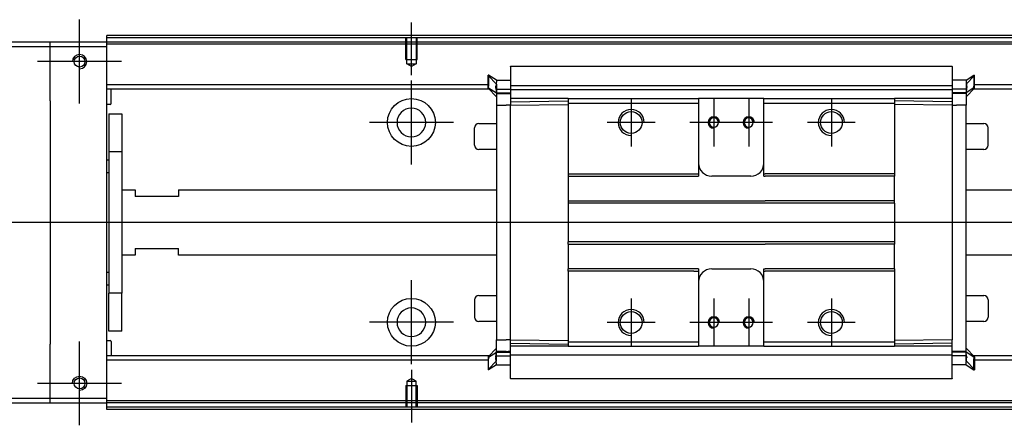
# Model space of a CAD drawing. Header units: millimetres. Extents: x -1108 to 3135, y -1596 to 860.
# Tile 325 of 649: x -885 to -659, y 231 to 324. Entities that reach past the tile are written whole.
import ezdxf
from ezdxf.lldxf.tags import DXFTag

# ---------------------------------------------------------------- set-up
doc = ezdxf.new("R2010")
doc.units = ezdxf.units.MM
doc.layers.get('0').update_dxf_attribs({"linetype": 'CONTINUOUS'})
tags = doc.linetypes.add('DASHED', pattern=[25.72, 12.86, -12.86]).pattern_tags.tags
tags[6:7] = [DXFTag(74, 4), DXFTag(75, 0), DXFTag(340, '0'), DXFTag(46, 0.0), DXFTag(50, 0.0), DXFTag(44, 0.0), DXFTag(45, 0.0)]
tags[4:5] = [DXFTag(74, 4), DXFTag(75, 0), DXFTag(340, '0'), DXFTag(46, 0.0), DXFTag(50, 0.0), DXFTag(44, 0.0), DXFTag(45, 0.0)]

msp = doc.modelspace()

# ---------------------------------------------------------------- linework, layer by layer
at = {"ltscale": 0.2}
for p, q in [((-871.49, 305.02), (-871.49, 324.32)), ((-795.24, 311.52), (-795.24, 323.67)), ((-861.84, 314.67), (-881.14, 314.67)), ((-795.24, 291.02), (-795.24, 310.32)), ((-744.74, 306.17), (-744.74, 295.17)), ((-725.74, 306.17), (-725.74, 295.17)), ((-717.74, 306.17), (-717.74, 295.17)), ((-698.74, 306.17), (-698.74, 295.17)), ((-785.59, 300.67), (-804.89, 300.67)), ((-739.24, 300.67), (-750.24, 300.67)), ((-720.24, 300.67), (-731.24, 300.67)), ((-712.24, 300.67), (-723.24, 300.67)), ((-693.24, 300.67), (-704.24, 300.67)), ((-795.24, 245.07), (-795.24, 264.37)), ((-744.74, 260.17), (-744.74, 249.17)), ((-725.74, 260.17), (-725.74, 249.17)), ((-717.74, 260.17), (-717.74, 249.17)), ((-698.74, 260.17), (-698.74, 249.17)), ((-785.59, 254.72), (-804.89, 254.72)), ((-739.24, 254.67), (-750.24, 254.67)), ((-720.24, 254.67), (-731.24, 254.67)), ((-712.24, 254.67), (-723.24, 254.67)), ((-693.24, 254.67), (-704.24, 254.67)), ((-871.49, 231.02), (-871.49, 250.32)), ((-795.24, 243.81), (-795.24, 231.67)), ((-861.84, 240.67), (-881.14, 240.67))]:
    msp.add_line(p, q, dxfattribs=at)
at = {"linetype": 'Continuous'}
for p, q in [((-878.24, 319.17), (-952.24, 319.17)), ((-878.24, 318.17), (-878.24, 319.17)), ((-865.24, 319.17), (-878.24, 319.17)), ((-865.24, 320.17), (-865.24, 320.67)), ((-594.37, 320.17), (-865.24, 320.17)), ((-865.24, 319.17), (-865.24, 320.17)), ((-865.24, 318.17), (-865.24, 319.17)), ((-594.61, 319.17), (-865.24, 319.17)), ((-952.24, 318.17), (-878.24, 318.17)), ((-878.24, 318.17), (-865.24, 318.17)), ((-878.24, 305.67), (-878.24, 318.17)), ((-865.24, 237.17), (-865.24, 318.17)), ((-772.49, 313.63), (-670.99, 313.63)), ((-772.49, 313.58), (-772.49, 308.27)), ((-670.99, 313.58), (-670.99, 308.27)), ((-777.49, 311.54), (-777.59, 311.54)), ((-777.59, 309), (-777.59, 311.54)), ((-777.59, 311.44), (-775.69, 309.46)), ((-775.69, 310.39), (-777.49, 311.54)), ((-777.49, 311.54), (-777.49, 309)), ((-775.69, 310.39), (-772.49, 310.39)), ((-667.79, 310.39), (-670.99, 310.39)), ((-667.79, 310.39), (-665.99, 311.54)), ((-665.89, 311.44), (-667.79, 309.46)), ((-665.99, 311.54), (-665.89, 311.54)), ((-665.99, 311.54), (-665.99, 309)), ((-665.89, 309), (-665.89, 311.54)), ((-777.59, 309.35), (-865.24, 309.35)), ((-777.39, 308.35), (-865.24, 308.35)), ((-864.24, 305.02), (-864.24, 308.35)), ((-777.59, 308.65), (-777.59, 309)), ((-777.59, 308.65), (-777.49, 308.65)), ((-777.59, 308.55), (-777.59, 308.65)), ((-775.69, 306.57), (-777.59, 308.55)), ((-777.49, 308.65), (-777.49, 309)), ((-777.49, 308.65), (-775.69, 307.5)), ((-775.82, 308.35), (-772.5, 308.35)), ((-775.69, 308.4), (-775.69, 307.35)), ((-772.49, 309.2), (-670.99, 309.2)), ((-772.49, 308.15), (-772.49, 308.27)), ((-772.49, 308.15), (-772.49, 306.15)), ((-670.99, 308.15), (-772.49, 308.15)), ((-670.98, 309.35), (-670.99, 309.35)), ((-670.99, 308.15), (-670.99, 308.27)), ((-670.99, 308.15), (-670.99, 308.27)), ((-670.99, 308.15), (-670.99, 306.15)), ((-667.67, 308.35), (-670.98, 308.35)), ((-665.99, 308.65), (-667.79, 307.5)), ((-667.79, 306.57), (-665.89, 308.55)), ((-667.79, 308.4), (-667.79, 307.35)), ((-597.21, 308.35), (-666.08, 308.35)), ((-665.99, 308.65), (-665.99, 309)), ((-665.89, 308.65), (-665.99, 308.65)), ((-596.97, 309.35), (-665.89, 309.35)), ((-665.89, 308.65), (-665.89, 309)), ((-665.89, 308.55), (-665.89, 308.65)), ((-878.24, 305.67), (-878.24, 249.67)), ((-775.69, 307.5), (-772.49, 307.5)), ((-775.69, 307.35), (-775.69, 304.65)), ((-759.24, 306.15), (-772.49, 306.15)), ((-772.49, 306.15), (-772.49, 305.42)), ((-772.49, 305.42), (-759.24, 305.65)), ((-759.24, 306.15), (-759.24, 305.15)), ((-729.49, 306.15), (-729.24, 306.15)), ((-729.24, 306.15), (-729.24, 305.15)), ((-714.24, 306.15), (-729.24, 306.15)), ((-714.24, 306.15), (-684.24, 306.15)), ((-714.24, 305.15), (-714.24, 306.15)), ((-684.24, 306.15), (-684.24, 305.15)), ((-670.99, 306.15), (-684.24, 306.15)), ((-670.99, 305.42), (-684.24, 305.65)), ((-667.79, 307.5), (-670.99, 307.5)), ((-670.99, 306.15), (-670.99, 305.42)), ((-667.79, 307.35), (-667.79, 304.65)), ((-864.44, 304.82), (-865.24, 304.82)), ((-775.69, 304.65), (-773.49, 304.65)), ((-775.69, 304.65), (-775.69, 250.69)), ((-772.49, 304.65), (-773.49, 304.65)), ((-772.49, 305.42), (-772.49, 304.69)), ((-772.49, 304.69), (-759.24, 304.78)), ((-772.49, 250.65), (-772.49, 304.69)), ((-759.24, 305.15), (-759.24, 288.87)), ((-729.49, 305.15), (-729.24, 305.15)), ((-729.24, 305.15), (-729.24, 288.87)), ((-714.24, 305.15), (-684.24, 305.15)), ((-714.24, 288.87), (-714.24, 305.15)), ((-684.24, 305.15), (-684.24, 288.87)), ((-670.99, 304.69), (-684.24, 304.78)), ((-670.99, 305.42), (-670.99, 304.69)), ((-670.99, 304.69), (-670.99, 250.65)), ((-670.99, 304.65), (-669.99, 304.65)), ((-667.79, 304.65), (-669.99, 304.65)), ((-667.79, 247.84), (-667.79, 304.65)), ((-864.74, 302.67), (-861.74, 302.67)), ((-864.74, 302.67), (-864.74, 293.91)), ((-861.74, 302.67), (-861.74, 293.91)), ((-780.74, 295.44), (-780.74, 299.44)), ((-780.74, 299.44), (-780.74, 299.44)), ((-779.74, 300.44), (-775.69, 300.44)), ((-667.79, 300.44), (-663.74, 300.44)), ((-662.74, 295.44), (-662.74, 299.44)), ((-775.69, 294.44), (-779.74, 294.44)), ((-663.74, 294.44), (-667.79, 294.44)), ((-865.24, 292.07), (-864.74, 292.07)), ((-861.74, 293.91), (-864.74, 293.91)), ((-864.74, 293.91), (-864.74, 261.42)), ((-861.74, 293.91), (-861.74, 261.42)), ((-864.74, 289.07), (-865.24, 289.07)), ((-759.24, 288.87), (-730.35, 288.87)), ((-759.24, 288.87), (-759.24, 288.32)), ((-759.24, 288.32), (-729.24, 288.32)), ((-759.24, 288.32), (-759.24, 282.67)), ((-729.24, 288.87), (-729.24, 288.32)), ((-717.24, 288.32), (-726.24, 288.32)), ((-714.24, 288.32), (-714.24, 288.87)), ((-714.24, 288.32), (-713.99, 288.32)), ((-697.99, 288.32), (-713.99, 288.32)), ((-684.24, 288.32), (-697.99, 288.32)), ((-684.24, 288.87), (-684.24, 288.32)), ((-684.24, 282.67), (-684.24, 288.32)), ((-861.74, 285.17), (-858.74, 285.17)), ((-858.74, 285.17), (-858.74, 283.67)), ((-848.74, 285.17), (-775.69, 285.17)), ((-848.74, 285.17), (-848.74, 283.67)), ((-667.79, 285.17), (-602.8, 285.17)), ((-848.74, 283.67), (-858.74, 283.67)), ((-759.24, 282.67), (-713.99, 282.67)), ((-759.24, 282.67), (-759.24, 282.12)), ((-684.24, 282.12), (-759.24, 282.12)), ((-759.24, 282.12), (-759.24, 273.22)), ((-697.99, 282.67), (-713.99, 282.67)), ((-684.24, 282.67), (-697.99, 282.67)), ((-684.24, 282.12), (-684.24, 282.67)), ((-684.24, 282.12), (-684.24, 273.22)), ((-858.74, 271.67), (-848.74, 271.67)), ((-858.74, 271.67), (-858.74, 270.17)), ((-848.74, 270.17), (-848.74, 271.67)), ((-684.24, 273.22), (-759.24, 273.22)), ((-759.24, 272.67), (-759.24, 273.22)), ((-759.24, 272.67), (-713.99, 272.67)), ((-759.24, 272.67), (-759.24, 267.02)), ((-697.99, 272.67), (-713.99, 272.67)), ((-684.24, 272.67), (-697.99, 272.67)), ((-684.24, 273.22), (-684.24, 272.67)), ((-684.24, 267.02), (-684.24, 272.67)), ((-858.74, 270.17), (-861.74, 270.17)), ((-775.69, 270.17), (-848.74, 270.17)), ((-606.41, 270.17), (-667.79, 270.17)), ((-729.24, 267.02), (-759.24, 267.02)), ((-759.24, 266.47), (-759.24, 267.02)), ((-729.24, 267.02), (-729.24, 266.47)), ((-726.24, 267.02), (-717.24, 267.02)), ((-714.24, 266.47), (-714.24, 267.02)), ((-697.99, 267.02), (-713.99, 267.02)), ((-684.24, 267.02), (-697.99, 267.02)), ((-684.24, 267.02), (-684.24, 266.47)), ((-865.24, 266.26), (-864.74, 266.26)), ((-730.35, 266.47), (-759.24, 266.47)), ((-759.24, 266.47), (-759.24, 250.19)), ((-729.24, 266.47), (-729.24, 250.19)), ((-714.24, 250.19), (-714.24, 266.47)), ((-684.24, 266.47), (-684.24, 250.19)), ((-864.74, 263.26), (-865.24, 263.26)), ((-861.74, 261.42), (-864.74, 261.42)), ((-864.74, 252.67), (-864.74, 261.42)), ((-861.74, 252.67), (-861.74, 261.42)), ((-779.74, 260.89), (-775.69, 260.89)), ((-667.79, 260.89), (-663.74, 260.89)), ((-780.74, 259.89), (-780.74, 255.89)), ((-662.74, 259.89), (-662.74, 255.89)), ((-662.74, 255.89), (-662.74, 255.89)), ((-775.69, 254.89), (-779.74, 254.89)), ((-663.74, 254.89), (-667.79, 254.89)), ((-861.74, 252.67), (-864.74, 252.67)), ((-878.24, 237.17), (-878.24, 249.67)), ((-865.24, 250.51), (-864.44, 250.51)), ((-864.24, 250.31), (-864.24, 246.99)), ((-775.69, 247.99), (-775.69, 250.69)), ((-775.69, 250.69), (-773.49, 250.69)), ((-772.49, 250.69), (-773.49, 250.69)), ((-772.49, 249.92), (-772.49, 250.65)), ((-772.49, 250.65), (-759.24, 250.55)), ((-772.49, 249.92), (-759.24, 249.69)), ((-772.49, 249.19), (-772.49, 249.92)), ((-772.49, 247.19), (-772.49, 249.19)), ((-759.28, 249.19), (-772.49, 249.19)), ((-759.24, 250.19), (-759.24, 249.19)), ((-729.49, 250.19), (-729.24, 250.19)), ((-729.49, 249.19), (-729.24, 249.19)), ((-729.24, 250.19), (-729.24, 249.19)), ((-714.24, 249.19), (-729.24, 249.19)), ((-714.24, 250.19), (-684.24, 250.19)), ((-714.24, 249.19), (-714.24, 250.19)), ((-714.24, 249.19), (-684.24, 249.19)), ((-670.99, 250.65), (-684.24, 250.55)), ((-684.24, 250.19), (-684.24, 249.19)), ((-670.99, 249.92), (-684.24, 249.69)), ((-670.99, 249.19), (-684.24, 249.19)), ((-670.99, 249.19), (-670.99, 250.69)), ((-670.99, 247.19), (-670.99, 249.19)), ((-777.39, 246.99), (-865.24, 246.99)), ((-775.69, 248.76), (-777.59, 246.79)), ((-777.59, 246.79), (-777.59, 246.69)), ((-777.59, 246.69), (-777.59, 246.33)), ((-777.59, 246.69), (-777.49, 246.69)), ((-777.49, 246.69), (-775.69, 247.84)), ((-777.49, 246.69), (-777.49, 246.33)), ((-775.82, 246.99), (-772.5, 246.99)), ((-775.69, 246.93), (-775.69, 247.99)), ((-775.69, 247.84), (-772.49, 247.84)), ((-670.99, 247.19), (-772.49, 247.19)), ((-772.49, 241.75), (-772.49, 247.19)), ((-772.49, 247.19), (-772.49, 247.06)), ((-667.79, 247.84), (-670.99, 247.84)), ((-670.99, 247.19), (-670.99, 247.06)), ((-670.99, 247.19), (-670.99, 247.06)), ((-670.99, 241.75), (-670.99, 247.06)), ((-667.67, 246.99), (-670.98, 246.99)), ((-667.79, 248.76), (-665.89, 246.79)), ((-667.79, 246.93), (-667.79, 247.99)), ((-665.99, 246.69), (-667.79, 247.84)), ((-612, 246.99), (-666.08, 246.99)), ((-665.99, 246.69), (-665.99, 246.33)), ((-665.89, 246.69), (-665.99, 246.69)), ((-665.89, 246.79), (-665.89, 246.69)), ((-665.89, 246.69), (-665.89, 246.33)), ((-777.59, 245.99), (-865.24, 245.99)), ((-777.59, 246.33), (-777.59, 243.79)), ((-777.59, 243.89), (-775.69, 245.87)), ((-777.49, 243.79), (-777.49, 246.33)), ((-775.69, 244.94), (-777.49, 243.79)), ((-775.69, 244.94), (-772.49, 244.94)), ((-667.79, 244.94), (-670.99, 244.94)), ((-665.89, 243.89), (-667.79, 245.87)), ((-667.79, 244.94), (-665.99, 243.79)), ((-665.99, 243.79), (-665.99, 246.33)), ((-665.89, 246.33), (-665.89, 243.79)), ((-612.24, 245.99), (-665.89, 245.99)), ((-777.49, 243.79), (-777.59, 243.79)), ((-665.99, 243.79), (-665.89, 243.79)), ((-670.99, 241.71), (-772.49, 241.71)), ((-878.24, 237.17), (-952.24, 237.17)), ((-952.24, 236.17), (-878.24, 236.17)), ((-878.24, 236.17), (-878.24, 237.17)), ((-865.24, 237.17), (-878.24, 237.17)), ((-878.24, 236.17), (-865.24, 236.17)), ((-865.24, 236.17), (-865.24, 237.17)), ((-614.6, 236.17), (-865.24, 236.17)), ((-865.24, 235.17), (-865.24, 236.17)), ((-614.85, 235.17), (-865.24, 235.17)), ((-865.24, 234.67), (-865.24, 235.17))]:
    msp.add_line(p, q, dxfattribs=at)
at = {"linetype": 'DASHED', "ltscale": 0.1}
for p, q in [((-796.54, 315.17), (-796.54, 320.17)), ((-796.32, 314.17), (-796.32, 320.17)), ((-794.17, 320.17), (-794.17, 314.17)), ((-793.94, 315.17), (-793.94, 320.17)), ((-796.54, 315.17), (-793.94, 315.17)), ((-795.24, 313.52), (-796.32, 314.17)), ((-796.32, 314.17), (-794.17, 314.17)), ((-794.17, 314.17), (-795.24, 313.52)), ((-796.54, 240.17), (-793.94, 240.17)), ((-796.54, 240.17), (-796.54, 235.17)), ((-795.24, 241.81), (-796.32, 241.16)), ((-796.32, 241.16), (-796.32, 235.17)), ((-796.32, 241.16), (-794.17, 241.16)), ((-794.17, 241.16), (-795.24, 241.81)), ((-794.17, 235.17), (-794.17, 241.16)), ((-793.94, 240.17), (-793.94, 235.17))]:
    msp.add_line(p, q, dxfattribs=at)
at = {"linetype": 'DASHED'}
for p, q in [((-525.24, 318.67), (-865.24, 318.67)), ((-772.49, 313.58), (-772.49, 313.63)), ((-670.99, 313.58), (-670.99, 313.63)), ((-773.49, 307.35), (-775.69, 307.35)), ((-772.49, 307.35), (-772.99, 307.35)), ((-772.49, 306.85), (-772.49, 306.85)), ((-670.99, 306.85), (-670.99, 306.85)), ((-759.28, 297.47), (-759.24, 297.47)), ((-773.49, 247.99), (-775.69, 247.99)), ((-772.49, 247.99), (-772.99, 247.99)), ((-772.49, 248.49), (-772.49, 248.49)), ((-670.99, 248.49), (-670.99, 248.49)), ((-670.99, 247.99), (-670.49, 247.99)), ((-772.49, 241.75), (-772.49, 241.71)), ((-670.99, 241.75), (-670.99, 241.71)), ((-614.48, 236.67), (-865.24, 236.67))]:
    msp.add_line(p, q, dxfattribs=at)
msp.add_line((-511.24, 277.62), (-953.24, 277.67))
for centre in [(-871.49, 314.67), (-871.49, 240.67)]:
    msp.add_circle(centre, 1.25)
at = {"linetype": 'Continuous'}
for centre, radius in [((-795.24, 300.67), 5.5), ((-744.74, 300.67), 2.5), ((-698.74, 300.67), 2.5), ((-795.24, 254.72), 5.5), ((-744.74, 254.67), 2.5), ((-698.74, 254.67), 2.5)]:
    msp.add_circle(centre, radius, dxfattribs=at)
at = {"linetype": 'Continuous', "extrusion": (0, 0, -1)}
for centre, radius in [((795.24, 300.67), 3.3), ((725.74, 300.67), 1.05), ((717.74, 300.67), 1.05), ((725.74, 254.67), 1.05), ((717.74, 254.67), 1.05)]:
    msp.add_circle(centre, radius, dxfattribs=at)
at = {"linetype": 'Continuous', "extrusion": (-6.12303e-17, 0, -1)}
msp.add_circle((795.24, 254.72), 3.3, dxfattribs=at)
at = {"linetype": 'Continuous'}
for centre, radius, start, end in [((-871.49, 314.67), 1.65, 270, 180), ((-864.44, 305.02), 0.2, 270, 0), ((-779.74, 299.44), 1, 90, 180), ((-663.74, 299.44), 1, 0, 90), ((-779.74, 295.44), 1, 180, 270), ((-663.74, 295.44), 1, 270, 0), ((-726.24, 291.32), 3, 180, 270), ((-717.24, 291.32), 3, 270, 360), ((-726.24, 264.02), 3, 90, 180), ((-717.24, 264.02), 3, 0, 90), ((-779.74, 259.89), 1, 90, 180), ((-663.74, 259.89), 1, 0, 90), ((-779.74, 255.89), 1, 180, 270), ((-663.74, 255.89), 1, 270, 0), ((-864.44, 250.31), 0.2, 0, 90)]:
    msp.add_arc(centre, radius, start, end, dxfattribs=at)
for centre, radius in [((-744.74, 300.67), 3), ((-698.74, 300.67), 3), ((-725.74, 300.67), 1.3), ((-717.74, 300.67), 1.3), ((-744.74, 254.67), 3), ((-725.74, 254.67), 1.3), ((-717.74, 254.67), 1.3), ((-698.74, 254.67), 3)]:
    msp.add_arc(centre, radius, 0, 270)
at = {"linetype": 'Continuous', "extrusion": (-6.12303e-17, 0, -1)}
msp.add_arc((871.49, 240.67), 1.65, 0, 270, dxfattribs=at)
at = {"linetype": 'Continuous'}
for points, degree in [([(-594.24, 320.67), (-865.24, 320.67)], 1), ([(-775.85, 308.7), (-775.84, 308.88), (-775.82, 309.05), (-775.8, 309.21)], 3), ([(-775.85, 308.56), (-775.84, 308.49), (-775.83, 308.41), (-775.82, 308.34)], 3), ([(-667.63, 308.7), (-667.65, 308.88), (-667.67, 309.05), (-667.68, 309.21)], 3), ([(-667.64, 308.56), (-667.65, 308.49), (-667.66, 308.41), (-667.67, 308.34)], 3), ([(-775.69, 307.35), (-774.69, 307.35)], 1), ([(-774.69, 307.35), (-772.49, 307.35)], 1), ([(-759.24, 306.15), (-729.49, 306.15)], 1), ([(-667.79, 307.35), (-670.99, 307.35)], 1), ([(-759.24, 305.15), (-729.49, 305.15)], 1), ([(-730.35, 288.87), (-729.35, 288.87)], 1), ([(-729.24, 288.87), (-729.35, 288.87)], 1), ([(-714.24, 288.87), (-713.99, 288.87)], 1), ([(-697.99, 288.87), (-713.99, 288.87)], 1), ([(-684.24, 288.87), (-697.99, 288.87)], 1), ([(-714.24, 267.02), (-713.99, 267.02)], 1), ([(-730.35, 266.47), (-729.35, 266.47)], 1), ([(-729.24, 266.47), (-729.35, 266.47)], 1), ([(-714.24, 266.47), (-713.99, 266.47)], 1), ([(-697.99, 266.47), (-713.99, 266.47)], 1), ([(-684.24, 266.47), (-697.99, 266.47)], 1), ([(-759.24, 250.19), (-745.49, 250.19)], 1), ([(-759.24, 249.19), (-745.49, 249.19)], 1), ([(-745.49, 250.19), (-744.49, 250.19)], 1), ([(-745.49, 249.19), (-744.49, 249.19)], 1), ([(-744.49, 250.19), (-729.49, 250.19)], 1), ([(-744.49, 249.19), (-729.49, 249.19)], 1), ([(-775.85, 246.77), (-775.84, 246.85), (-775.83, 246.92), (-775.82, 246.99)], 3), ([(-775.85, 246.63), (-775.84, 246.45), (-775.82, 246.28), (-775.8, 246.12)], 3), ([(-775.69, 247.99), (-774.69, 247.99)], 1), ([(-774.69, 247.99), (-772.49, 247.99)], 1), ([(-667.79, 247.99), (-670.99, 247.99)], 1), ([(-667.64, 246.77), (-667.65, 246.85), (-667.66, 246.92), (-667.67, 246.99)], 3), ([(-614.97, 234.67), (-865.24, 234.67)], 1)]:
    msp.add_open_spline(points, degree=degree, dxfattribs=at)
for points, knots in [([(-775.69, 310.39), (-775.68, 310.37), (-775.69, 310.3), (-775.71, 310.08), (-775.72, 309.92), (-775.77, 309.54), (-775.79, 309.31), (-775.83, 308.95), (-775.84, 308.82), (-775.85, 308.7)], [0, 0, 0, 0, 0.287722, 0.287722, 0.57524, 0.57524, 0.866218, 0.866218, 1, 1, 1, 1]), ([(-667.79, 310.39), (-667.8, 310.37), (-667.8, 310.3), (-667.78, 310.08), (-667.76, 309.92), (-667.72, 309.54), (-667.69, 309.31), (-667.66, 308.95), (-667.64, 308.82), (-667.63, 308.7)], [0, 0, 0, 0, 0.287722, 0.287722, 0.57524, 0.57524, 0.866218, 0.866218, 1, 1, 1, 1]), ([(-775.85, 308.56), (-775.85, 308.58), (-775.86, 308.61), (-775.86, 308.65), (-775.86, 308.68), (-775.85, 308.7)], [0, 0, 0, 0, 0.477374, 0.477374, 1, 1, 1, 1]), ([(-775.82, 308.34), (-775.8, 308.26), (-775.79, 308.18), (-775.76, 307.97), (-775.75, 307.85), (-775.72, 307.66), (-775.71, 307.59), (-775.7, 307.51), (-775.69, 307.5), (-775.69, 307.5)], [0, 0, 0, 0, 0.160093, 0.160093, 0.46629, 0.46629, 0.769268, 0.769268, 1, 1, 1, 1]), ([(-667.67, 308.34), (-667.68, 308.26), (-667.69, 308.18), (-667.73, 307.97), (-667.74, 307.85), (-667.77, 307.66), (-667.78, 307.59), (-667.79, 307.51), (-667.79, 307.5), (-667.79, 307.5)], [0, 0, 0, 0, 0.160093, 0.160093, 0.46629, 0.46629, 0.769268, 0.769268, 1, 1, 1, 1]), ([(-667.64, 308.56), (-667.63, 308.58), (-667.63, 308.61), (-667.63, 308.65), (-667.63, 308.68), (-667.63, 308.7)], [0, 0, 0, 0, 0.477374, 0.477374, 1, 1, 1, 1]), ([(-775.85, 246.77), (-775.85, 246.75), (-775.86, 246.73), (-775.86, 246.68), (-775.86, 246.66), (-775.85, 246.63)], [0, 0, 0, 0, 0.477374, 0.477374, 1, 1, 1, 1]), ([(-775.69, 244.94), (-775.68, 244.96), (-775.69, 245.03), (-775.71, 245.25), (-775.72, 245.41), (-775.77, 245.79), (-775.79, 246.02), (-775.83, 246.39), (-775.84, 246.51), (-775.85, 246.63)], [0, 0, 0, 0, 0.287722, 0.287722, 0.57524, 0.57524, 0.866218, 0.866218, 1, 1, 1, 1]), ([(-775.82, 246.99), (-775.8, 247.07), (-775.79, 247.15), (-775.76, 247.36), (-775.74, 247.48), (-775.72, 247.67), (-775.71, 247.74), (-775.7, 247.82), (-775.69, 247.84), (-775.69, 247.84)], [0, 0, 0, 0, 0.160093, 0.160093, 0.46629, 0.46629, 0.769268, 0.769268, 1, 1, 1, 1]), ([(-667.79, 244.94), (-667.8, 244.96), (-667.8, 245.03), (-667.78, 245.25), (-667.76, 245.41), (-667.72, 245.79), (-667.69, 246.02), (-667.66, 246.39), (-667.65, 246.51), (-667.63, 246.63)], [0, 0, 0, 0, 0.287722, 0.287722, 0.57524, 0.57524, 0.866218, 0.866218, 1, 1, 1, 1]), ([(-667.67, 246.99), (-667.68, 247.07), (-667.69, 247.15), (-667.73, 247.36), (-667.74, 247.48), (-667.77, 247.67), (-667.78, 247.74), (-667.79, 247.82), (-667.79, 247.84), (-667.79, 247.84)], [0, 0, 0, 0, 0.160093, 0.160093, 0.46629, 0.46629, 0.769268, 0.769268, 1, 1, 1, 1]), ([(-667.64, 246.77), (-667.63, 246.75), (-667.63, 246.73), (-667.63, 246.68), (-667.63, 246.66), (-667.63, 246.63)], [0, 0, 0, 0, 0.477374, 0.477374, 1, 1, 1, 1])]:
    msp.add_open_spline(points, degree=3, knots=knots, dxfattribs=at)
for points in [[(-775.69, 309.46), (-775.69, 309.41), (-775.69, 308.4)], [(-667.79, 309.46), (-667.79, 309.41), (-667.79, 308.4)], [(-775.69, 245.87), (-775.69, 245.92), (-775.69, 246.93)], [(-667.79, 245.87), (-667.79, 245.92), (-667.79, 246.93)]]:
    msp.add_rational_spline(points, [1, 0.817576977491, 1], degree=2, dxfattribs=at)

doc.saveas('drawing.dxf')
